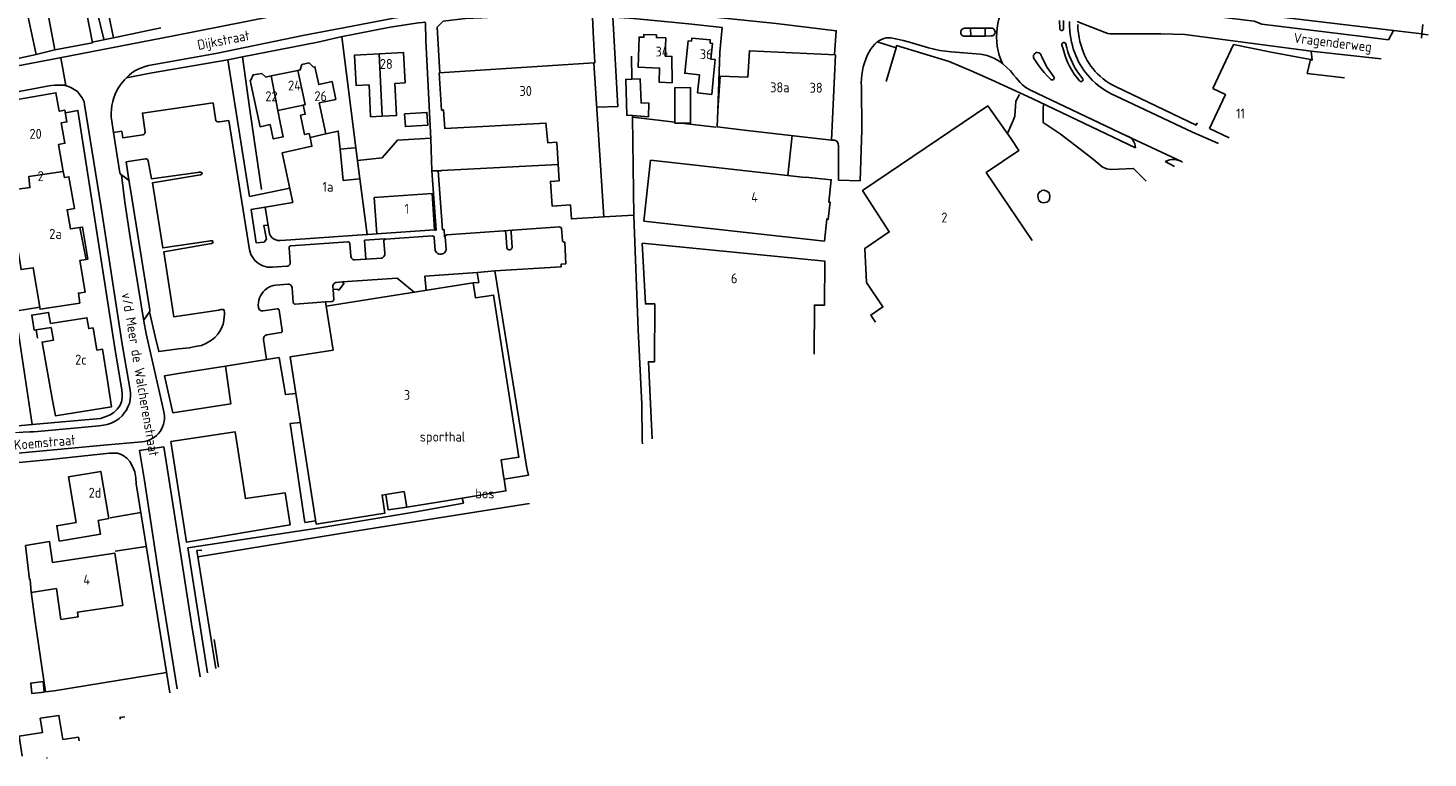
# Model space of a CAD drawing. Header units: metres. Extents: x 226218 to 240385, y 439369 to 449677.
# Tile 258 of 353: x 236286 to 236638, y 444806 to 444989. Entities that reach past the tile are written whole.
import ezdxf

# ---------------------------------------------------------------- set-up
doc = ezdxf.new("R2010")
doc.units = ezdxf.units.M
doc.header["$MEASUREMENT"] = 0
for name, color, linetype in [('DAKRAND', 4, 'Continuous'), ('DAKRAND-BYG', 4, 'Continuous'), ('FUNKTIEAAND', 253, 'Continuous'), ('HEG', 253, 'Continuous'), ('HEK', 253, 'Continuous'), ('HOOFDGEBOUW', 4, 'Continuous'), ('HUISNUMMER', 253, 'Continuous'), ('KANTVERH', 253, 'Continuous'), ('MUUR', 253, 'Continuous'), ('OVLIJNOBJ', 253, 'Continuous'), ('RASTER', 253, 'Continuous'), ('STRAATNAAM', 253, 'Continuous'), ('TUSSENMUUR', 253, 'Continuous')]:
    doc.layers.add(name, color=color, linetype=linetype)
doc.styles.get("Standard").update_dxf_attribs({"font": 'iso.shx'})

msp = doc.modelspace()

# ---------------------------------------------------------------- linework, layer by layer
at = {"layer": 'DAKRAND'}
for p, q in [((236607.97, 444977.67), (236617.4, 444976.53)), ((236367.63, 444958.84), (236368.89, 444958.93)), ((236292.29, 444913.74), (236288.49, 444913.14)), ((236406.13, 444875.66), (236405.99, 444876.48)), ((236381.06, 444872.52), (236381.68, 444868.62))]:
    msp.add_line(p, q, dxfattribs=at)
for points in [[(236453.27, 444985.73), (236453.33, 444986.53), (236457.94, 444986.13), (236457.9, 444985.25)], [(236342.5, 444975.93), (236343.05, 444977.31), (236345.28, 444977.67), (236346.28, 444976.73)], [(236354.86, 444978.55), (236355.3, 444979.9), (236357.18, 444980.31), (236358.2, 444979.26)], [(236459.85, 444968.3), (236460.41, 444977), (236467.38, 444976.74)], [(236459.85, 444968.3), (236459.68, 444964.21), (236466.51, 444963.39)], [(236349.86, 444965.31), (236350.62, 444961.73), (236348.13, 444961.2), (236347.37, 444964.78)], [(236449.7, 444955.06), (236442.98, 444955.81), (236441.29, 444940.51), (236448.02, 444939.76)], [(236288.49, 444913.14), (236288.03, 444913.07), (236287.42, 444916.89), (236291.65, 444917.56), (236292.1, 444914.77)], [(236395.61, 444870.87), (236406.6, 444872.65), (236406.13, 444875.66)], [(236381.68, 444868.62), (236392.06, 444870.3), (236395.61, 444870.87)], [(236292.67, 444854.7), (236291.89, 444859.91), (236285.86, 444858.93), (236286.88, 444850.39)], [(236285.04, 444805.93), (236284.26, 444811.01), (236290.11, 444811.91), (236289.55, 444815.51), (236294.25, 444816.23), (236295.19, 444810.12)], [(236310.8, 444815.89), (236309.61, 444815.7), (236309.67, 444815.29)]]:
    msp.add_lwpolyline(points, dxfattribs=at)
at = {"layer": 'DAKRAND-BYG'}
for p, q in [((236438.38, 444967.04), (236442.41, 444966.74)), ((236290.27, 444824.7), (236290.57, 444822.06))]:
    msp.add_line(p, q, dxfattribs=at)
for points in [[(236438.26, 444976.21), (236436.71, 444976.15), (236436.95, 444967.15), (236438.38, 444967.04)], [(236442.41, 444966.74), (236442.55, 444970.18), (236440.58, 444970.26), (236440.34, 444976.3), (236438.26, 444976.21)], [(236452.99, 444965.18), (236453.02, 444974.07), (236449.08, 444974.08), (236449.04, 444965.19), (236452.99, 444965.18)], [(236381.11, 444967.52), (236386.73, 444967.87), (236386.94, 444964.64), (236381.32, 444964.29), (236381.11, 444967.52)], [(236290.57, 444822.06), (236287.46, 444821.7), (236287.16, 444824.34), (236290.27, 444824.7)]]:
    msp.add_lwpolyline(points, dxfattribs=at)
at = {"layer": 'HEG'}
for p, q in [((236459.85, 444968.3), (236460.39, 444983.01)), ((236345.19, 444948.43), (236342.23, 444968.48)), ((236450.63, 444965.18), (236459.32, 444964.11)), ((236293.06, 444822.4), (236321.27, 444827.04))]:
    msp.add_line(p, q, dxfattribs=at)
msp.add_lwpolyline([(236438.38, 444966.69), (236438.46, 444966.69), (236449.04, 444965.38)], dxfattribs=at)
at = {"layer": 'HEK'}
msp.add_line((236342.23, 444968.48), (236340.37, 444981.79), dxfattribs=at)
at = {"layer": 'HOOFDGEBOUW'}
for p, q in [((236302.65, 444985.35), (236300.36, 444997.39)), ((236459.23, 444981.13), (236458.79, 444976.93)), ((236354.32, 444978.43), (236347.62, 444977.02)), ((236354.86, 444978.55), (236354.32, 444978.43)), ((236347.62, 444977.02), (236346.28, 444976.73)), ((236378.71, 444975.16), (236381.28, 444975.29)), ((236359.67, 444970.24), (236363.87, 444971.13)), ((236587.48, 444972.39), (236583.42, 444963.78)), ((236584.3, 444973.89), (236587.48, 444972.39)), ((236349.29, 444968.32), (236355.65, 444969.67)), ((236349.86, 444965.31), (236349.29, 444968.32)), ((236361.33, 444962.44), (236359.67, 444970.24)), ((236588.39, 444961.44), (236583.42, 444963.78)), ((236367.63, 444958.84), (236364.91, 444958.65)), ((236369.92, 444951.11), (236368.89, 444958.93)), ((236371.76, 444937.17), (236369.92, 444951.11)), ((236352.57, 444935.82), (236369.17, 444936.99)), ((236371.76, 444937.17), (236369.17, 444936.99)), ((236376.45, 444871.78), (236381.06, 444872.52)), ((236304.1, 444865.26), (236306.76, 444865.71)), ((236291.29, 444805.55), (236291.19, 444805.53)), ((236291.19, 444805.53), (236291.19, 444805.5))]:
    msp.add_line(p, q, dxfattribs=at)
for points in [[(236290.21, 444999.57), (236293.24, 444983.57), (236302.65, 444985.35)], [(236310.74, 444997.29), (236310.64, 444997.77), (236305.89, 444996.77), (236308, 444986.65), (236319.9, 444989.13)], [(236275.14, 444988.28), (236276.92, 444979.92), (236288.51, 444982.4), (236286.24, 444993)], [(236448.38, 444975.32), (236445.14, 444975.44), (236445.22, 444979.02), (236439.87, 444979.22), (236440.06, 444986.81), (236441.27, 444986.76), (236441.29, 444987.48), (236444.43, 444987.36), (236444.41, 444986.68), (236446.78, 444986.59), (236446.66, 444982.01), (236448.34, 444981.94), (236448.38, 444975.32)], [(236455.25, 444977.31), (236451.53, 444977.7), (236452.38, 444985.83), (236453.27, 444985.73)], [(236457.9, 444985.25), (236458.56, 444985.18), (236458.14, 444981.24), (236459.23, 444981.13)], [(236584.3, 444973.89), (236589.5, 444984.9), (236598.97, 444983.03), (236608.84, 444981.17), (236607.97, 444977.67)], [(236374.72, 444982.61), (236368.54, 444982.29), (236368.93, 444974.66), (236372.19, 444974.82)], [(236381.28, 444975.29), (236380.89, 444982.92), (236374.72, 444982.61)], [(236489.44, 444982.36), (236488.45, 444960.87), (236466.51, 444963.39)], [(236467.38, 444976.74), (236467.81, 444983.37), (236489.44, 444982.36)], [(236363.87, 444971.13), (236362.93, 444975.59), (236359.54, 444974.87), (236358.59, 444979.34), (236358.2, 444979.26)], [(236431.21, 444941.58), (236428.7, 444980.32), (236389.83, 444977.8), (236390.43, 444968.43), (236390.95, 444968.46), (236391.25, 444963.79), (236416.67, 444965.17), (236417.16, 444960.2), (236419.36, 444960.34), (236419.99, 444950.66), (236417.79, 444950.52), (236418.19, 444944.29), (236422.82, 444944.59), (236423.05, 444941.05), (236431.21, 444941.58)], [(236342.5, 444975.93), (236342.33, 444975.89), (236344.8, 444964.23), (236347.37, 444964.78)], [(236372.19, 444974.82), (236372.6, 444966.77), (236375.51, 444966.92)], [(236375.51, 444966.92), (236379.12, 444967.1), (236378.71, 444975.16)], [(236458.79, 444976.93), (236458.32, 444972.4), (236454.77, 444972.77), (236455.25, 444977.31)], [(236277.99, 444970.06), (236293.5, 444972.79), (236294.32, 444968.15), (236295.76, 444968.4), (236296.27, 444965.48), (236294.83, 444965.23), (236295.73, 444960.1), (236294.15, 444959.82), (236295.35, 444952.98)], [(236355.65, 444969.67), (236356.14, 444967.38), (236354.95, 444967.13), (236355.99, 444962.27), (236357.17, 444962.52), (236357.38, 444961.52)], [(236499.48, 444915.08), (236498.31, 444916.89), (236501.34, 444918.94), (236497.21, 444925.06), (236496.85, 444933.67), (236502.95, 444937.79), (236496.23, 444948.21), (236496.52, 444948.4), (236527.7, 444969.47), (236533.56, 444961.23), (236535.54, 444958.29), (236527.33, 444952.74), (236538.88, 444935.65)], [(236357.38, 444961.52), (236357.85, 444959.33), (236350.36, 444957.73), (236353.03, 444945.23), (236346.08, 444944.04), (236347.18, 444937.33), (236347.44, 444936.81), (236347.79, 444936.39), (236348.22, 444936.02), (236348.73, 444935.78), (236349.26, 444935.65), (236349.84, 444935.63), (236352.57, 444935.82)], [(236364.91, 444958.65), (236364.45, 444963.16), (236361.33, 444962.44)], [(236295.35, 444952.98), (236295.62, 444951.46), (236296.77, 444951.66), (236298.17, 444943.72), (236296.29, 444943.38), (236297.14, 444938.56), (236299.53, 444938.92)], [(236449.7, 444955.06), (236481.92, 444951.51), (236481.93, 444951.61), (236488.36, 444950.9), (236487.74, 444945.29), (236488.07, 444945.25), (236487.6, 444940.97), (236487.26, 444941.01), (236486.65, 444935.5), (236448.02, 444939.76)], [(236289.5, 444918.37), (236287.81, 444928.81), (236284.74, 444928.34), (236281.52, 444948.22)], [(236373.49, 444946.43), (236388.02, 444947.49), (236388.68, 444938.35), (236374.15, 444937.29), (236373.49, 444946.43)], [(236299.53, 444938.92), (236300.21, 444939.03), (236301.52, 444930.95), (236301.09, 444930.89)], [(236443.38, 444885.74), (236442.4, 444905.15), (236443.91, 444905.14), (236444.01, 444919.69), (236441.65, 444919.71), (236440.86, 444934.94), (236486.73, 444930.47), (236486.65, 444919.38), (236484.15, 444919.4), (236484.06, 444907.02)], [(236301.09, 444930.89), (236299.52, 444930.65), (236300.81, 444922.67), (236299.13, 444922.41), (236299.54, 444919.89)], [(236405.99, 444876.48), (236405.37, 444880.48), (236409.87, 444881.19), (236403.49, 444921.91), (236398.98, 444921.2), (236398.39, 444924.99), (236361.42, 444919.11), (236363.15, 444908.1), (236352.35, 444906.38), (236358.94, 444864.34), (236376.19, 444867.08), (236375.48, 444871.63), (236376.45, 444871.78)], [(236299.54, 444919.89), (236299.54, 444919.89), (236289.5, 444918.35), (236289.5, 444918.37)], [(236306.45, 444900.42), (236305.19, 444908.32), (236303.81, 444908.1), (236302.81, 444913.65), (236301.76, 444913.48), (236301.27, 444916.23), (236292.1, 444914.77)], [(236292.29, 444913.74), (236292.86, 444910.54), (236290.01, 444910.09), (236292.57, 444895.89)], [(236292.57, 444895.89), (236293.35, 444891.59), (236307.5, 444893.85), (236306.45, 444900.42)], [(236306.76, 444865.71), (236304.77, 444877.57), (236296.68, 444876.22), (236298.6, 444864.73)], [(236298.6, 444864.73), (236293.7, 444863.91), (236294.34, 444860.06), (236304.68, 444861.79), (236304.1, 444865.26)], [(236286.88, 444850.39), (236286.98, 444850.4), (236287.29, 444847.15), (236293.6, 444848.1), (236294.76, 444840.37), (236299.11, 444841.02), (236298.94, 444842.18), (236310.27, 444843.89), (236308.28, 444857.05), (236292.67, 444854.7)], [(236299.29, 444809.79), (236299.13, 444810.73), (236295.19, 444810.12)]]:
    msp.add_lwpolyline(points, dxfattribs=at)
at = {"layer": 'KANTVERH'}
for p, q in [((236347.65, 444991.95), (236322.64, 444987.01)), ((236545.73, 444990.97), (236545.79, 444988.93)), ((236629.72, 444988.46), (236636.81, 444987.59)), ((236322.64, 444987.01), (236292.33, 444981.15)), ((236302.6, 444985.54), (236308, 444986.65)), ((236503.36, 444986.63), (236503.28, 444986.62)), ((236512.83, 444984.08), (236508.01, 444985.5)), ((236523.45, 444987.02), (236521.93, 444987.01)), ((236527.09, 444987.04), (236523.45, 444987.02)), ((236546.37, 444984.79), (236546.64, 444983.81)), ((236547.61, 444984.08), (236547.34, 444985.05)), ((236567.2, 444987.61), (236559.8, 444987.61)), ((236636.81, 444987.54), (236636.71, 444986.5)), ((236292.33, 444981.15), (236264.77, 444975.97)), ((236288.51, 444982.4), (236293.24, 444983.57)), ((236294.73, 444981.61), (236296.01, 444974.58)), ((236336.74, 444981.07), (236317.15, 444977.74)), ((236502.17, 444975.62), (236504.65, 444984.09)), ((236525.89, 444982.53), (236518.54, 444983.09)), ((236539.31, 444981.45), (236539.73, 444980.79)), ((236541.4, 444981.63), (236541.09, 444982.34)), ((236626.62, 444981.29), (236609.02, 444983.25)), ((236317.15, 444977.74), (236311.19, 444976.56)), ((236531.41, 444980.13), (236531.58, 444980.01)), ((236534.21, 444977.33), (236534.84, 444976.57)), ((236550.15, 444976.56), (236550.78, 444975.77)), ((236551.55, 444976.42), (236551.11, 444976.96)), ((236538.42, 444973.47), (236562.59, 444961.97)), ((236564.82, 444958.98), (236538.88, 444971.34)), ((236307.97, 444962.77), (236307.51, 444965.67)), ((236336.92, 444965.82), (236342.15, 444933.3)), ((236309.57, 444952.66), (236307.97, 444962.77)), ((236478.52, 444962.01), (236477.42, 444952.01)), ((236387.98, 444953.13), (236389.08, 444938.22)), ((236387.98, 444953.13), (236390.39, 444953.13)), ((236389.55, 444953.13), (236390.63, 444938.34)), ((236574.67, 444954.29), (236572.3, 444955.47)), ((236309.96, 444952.16), (236309.81, 444952.27)), ((236311.67, 444950.93), (236309.96, 444952.16)), ((236310.79, 444945.29), (236309.96, 444952.16)), ((236311.94, 444950.32), (236311.91, 444950.55)), ((236312.26, 444948.48), (236311.94, 444950.32)), ((236490.18, 444950.84), (236495.64, 444950.65)), ((236312.26, 444948.48), (236317.13, 444918.15)), ((236342.13, 444946.72), (236352.27, 444948.77)), ((236346.08, 444944.04), (236342.52, 444943.43)), ((236352.52, 444934.34), (236366.89, 444935.33)), ((236371.39, 444930.94), (236371.04, 444935.75)), ((236374.15, 444937.29), (236371.77, 444937.14)), ((236376.14, 444932.34), (236375.91, 444935.47)), ((236376.32, 444935.96), (236388.18, 444936.82)), ((236388.6, 444936.36), (236388.83, 444933.15)), ((236391.04, 444938.37), (236390.63, 444938.34)), ((236391.56, 444933.37), (236391.33, 444936.59)), ((236406.11, 444938.07), (236408.3, 444938.23)), ((236420.79, 444935.65), (236420.61, 444938.67)), ((236352.4, 444930.26), (236352.13, 444933.8)), ((236367.34, 444934.92), (236367.62, 444931.72)), ((236347.91, 444928.93), (236351.49, 444929.18)), ((236403.78, 444928), (236399.36, 444927.59)), ((236348.77, 444924.41), (236351.79, 444924.65)), ((236352.88, 444923.74), (236353.14, 444920.08)), ((236363.1, 444923.99), (236363.15, 444923.33)), ((236349.08, 444918.5), (236345.57, 444917.93)), ((236350.38, 444912.97), (236349.61, 444918.12)), ((236362.93, 444920.3), (236361.21, 444920.19)), ((236315.68, 444915.79), (236317.03, 444917.72)), ((236346.46, 444905.74), (236345.67, 444910.74)), ((236346.5, 444911.91), (236350.05, 444912.47)), ((236324.82, 444902.28), (236336.09, 444904.08)), ((236336.09, 444904.08), (236346.46, 444905.74)), ((236346.46, 444905.74), (236349.6, 444906.24)), ((236265.04, 444880.43), (236305.51, 444884.2)), ((236305.51, 444884.2), (236315.1, 444885.01)), ((236307.12, 444865.91), (236314.83, 444867.21)), ((236308.4, 444857.49), (236316.21, 444858.71)), ((236326.61, 444858.35), (236331.56, 444826.89)), ((236329.71, 444825.91), (236327.56, 444839.25))]:
    msp.add_line(p, q, dxfattribs=at)
for points in [[(236533.68, 444997.34), (236532.98, 444996.43), (236532.35, 444995.48), (236531.79, 444994.48), (236531.29, 444993.45), (236530.87, 444992.39), (236530.53, 444991.3), (236530.26, 444990.18), (236530.07, 444989.06), (236529.96, 444987.92), (236529.93, 444986.78), (236529.98, 444985.63), (236530.11, 444984.5), (236530.32, 444983.37), (236530.61, 444982.27), (236530.97, 444981.18), (236531.41, 444980.13)], [(236355.99, 444987.28), (236367.92, 444989.53), (236378.46, 444991.58), (236383.93, 444992.41), (236389.1, 444993.04), (236394.37, 444993.47), (236400.48, 444993.9), (236405.45, 444994.18), (236411.02, 444994.36), (236415.89, 444994.35), (236421, 444994.38), (236425.72, 444994.37), (236430.24, 444994.25), (236435.36, 444994.09), (236441.12, 444993.57), (236446.89, 444993.01), (236453.69, 444992.34), (236459.01, 444991.78), (236474.5, 444990.19), (236489.65, 444988.4), (236489.17, 444982.38)], [(236428.7, 444980.32), (236428.91, 444980.35), (236428.51, 444988.07), (236428.34, 444991.86), (236427.43, 444991.93), (236425.78, 444992.03), (236422.93, 444992.08), (236420, 444992.11), (236416.56, 444992.11), (236413.57, 444992.05), (236409.78, 444991.93), (236406.9, 444991.9), (236403.46, 444991.78), (236400.58, 444991.63), (236396.44, 444991.43), (236390.83, 444990.83), (236389.32, 444989.26), (236390.02, 444977.82)], [(236429.42, 444969.19), (236434.69, 444969.34), (236433.45, 444991.82), (236434.94, 444991.74), (236437.7, 444991.52), (236445.65, 444990.83), (236453.37, 444990.06), (236460.97, 444989.2)], [(236586.14, 444993.24), (236586.39, 444991.84), (236594.71, 444990.84), (236596.63, 444990.07), (236621.27, 444987.03), (236628.41, 444986.1), (236629.72, 444988.46), (236629.48, 444988.29)], [(236594.1, 444994.52), (236594.49, 444992.65), (236608.6, 444990.96), (236629.72, 444988.46)], [(236384.63, 444990.35), (236377.54, 444989.27), (236365.07, 444986.82), (236359.36, 444985.55), (236340.37, 444981.79)], [(236387.98, 444953.13), (236387.72, 444961.17), (236386.44, 444985.96), (236386.39, 444990.34), (236386.27, 444990.49), (236386.04, 444990.52), (236385.6, 444990.49), (236384.63, 444990.35)], [(236521.93, 444987.01), (236521.67, 444987.04), (236521.43, 444987.14), (236521.22, 444987.29), (236521.06, 444987.49), (236520.96, 444987.73), (236520.92, 444987.99), (236520.95, 444988.25), (236521.05, 444988.49), (236521.2, 444988.7), (236521.41, 444988.86), (236521.65, 444988.97), (236521.9, 444989)], [(236521.9, 444989), (236523.36, 444989.02), (236523.45, 444987.02)], [(236528.56, 444989.04), (236527.07, 444989.01), (236523.36, 444989.02)], [(236527.07, 444989.01), (236527.09, 444987.04), (236528.6, 444987.07)], [(236528.6, 444987.07), (236528.85, 444987.11), (236529.09, 444987.21), (236529.29, 444987.37), (236529.44, 444987.58), (236529.54, 444987.82), (236529.57, 444988.08), (236529.53, 444988.33), (236529.42, 444988.57), (236529.26, 444988.77), (236529.05, 444988.92), (236528.81, 444989.01), (236528.56, 444989.04)], [(236545.79, 444988.93), (236545.83, 444988.74), (236545.94, 444988.59), (236546.1, 444988.48), (236546.29, 444988.45), (236546.48, 444988.5), (236546.64, 444988.61), (236546.74, 444988.78), (236546.76, 444988.97)], [(236546.76, 444988.97), (236546.72, 444989.99), (236546.71, 444990.96)], [(236548.34, 444988.37), (236548.26, 444989.55), (236548.25, 444990.72)], [(236548.78, 444985.55), (236548.6, 444986.49), (236548.45, 444987.42), (236548.34, 444988.37)], [(236557.24, 444987.92), (236550.33, 444990.65), (236550.32, 444990.81)], [(236550.32, 444990), (236550.37, 444988.9), (236550.48, 444987.81), (236550.65, 444986.72), (236550.89, 444985.65)], [(236355.99, 444987.28), (236333.7, 444982.69), (236316.79, 444979.63)], [(236499.94, 444985.59), (236499.34, 444984.99), (236498.78, 444984.34), (236498.28, 444983.65), (236497.83, 444982.93), (236497.44, 444982.17)], [(236501.63, 444986.44), (236501.03, 444986.23), (236500.47, 444985.94), (236499.94, 444985.59)], [(236523.57, 444978.33), (236518.04, 444980.69), (236504.8, 444984.68), (236504.65, 444984.09), (236499.94, 444985.59)], [(236503.28, 444986.62), (236502.72, 444986.63), (236502.17, 444986.57), (236501.63, 444986.44)], [(236508.01, 444985.5), (236506.48, 444985.93), (236504.93, 444986.31), (236503.36, 444986.63)], [(236547.34, 444985.05), (236547.26, 444985.23), (236547.11, 444985.36), (236546.92, 444985.42), (236546.73, 444985.41), (236546.55, 444985.32), (236546.42, 444985.17), (236546.36, 444984.99), (236546.37, 444984.79)], [(236549.5, 444983.04), (236549.22, 444983.87), (236548.98, 444984.71), (236548.78, 444985.55)], [(236550.89, 444985.65), (236551.15, 444984.72), (236551.45, 444983.81), (236551.77, 444982.9)], [(236559.8, 444987.61), (236559.15, 444987.58), (236558.5, 444987.62), (236557.86, 444987.73), (236557.24, 444987.92)], [(236567.2, 444987.61), (236571.23, 444987.6), (236577.29, 444987.43)], [(236608.84, 444981.17), (236609.26, 444981.02), (236609.02, 444983.25), (236577.29, 444987.43)], [(236636.81, 444987.59), (236637.07, 444987.56), (236638.37, 444987.36)], [(236340.37, 444981.79), (236336.74, 444981.07), (236342.13, 444946.72)], [(236497.44, 444982.17), (236497.05, 444981.23), (236496.71, 444980.28), (236496.43, 444979.3), (236496.21, 444978.31), (236496.06, 444977.31), (236495.96, 444976.3), (236495.93, 444975.29), (236495.96, 444974.27)], [(236518.54, 444983.09), (236517.1, 444983.24), (236515.66, 444983.46), (236514.24, 444983.74), (236512.83, 444984.08)], [(236531.41, 444980.13), (236530.71, 444980.64), (236529.97, 444981.11), (236529.2, 444981.52), (236528.41, 444981.86), (236527.58, 444982.15), (236526.74, 444982.37), (236525.89, 444982.53)], [(236541.09, 444982.34), (236540.94, 444982.56), (236540.74, 444982.74), (236540.51, 444982.85), (236540.25, 444982.91), (236539.99, 444982.89), (236539.74, 444982.8), (236539.53, 444982.65), (236539.36, 444982.45), (236539.24, 444982.22), (236539.2, 444981.96), (236539.22, 444981.7), (236539.31, 444981.45)], [(236542.67, 444979.19), (236542.01, 444980.39), (236541.4, 444981.63)], [(236546.64, 444983.81), (236546.96, 444982.7), (236547.34, 444981.6), (236547.78, 444980.53), (236548.29, 444979.49), (236548.85, 444978.48), (236549.47, 444977.5), (236550.15, 444976.56)], [(236548.98, 444980.32), (236548.56, 444981.23), (236548.19, 444982.16), (236547.87, 444983.12), (236547.61, 444984.08)], [(236550.56, 444980.57), (236550.17, 444981.38), (236549.82, 444982.2), (236549.5, 444983.04)], [(236551.77, 444982.9), (236552.06, 444982.22), (236552.39, 444981.55), (236552.74, 444980.9)], [(236311.19, 444976.56), (236311.86, 444977.2), (236312.59, 444977.77), (236313.36, 444978.28), (236314.17, 444978.72), (236315.02, 444979.1), (236315.89, 444979.4), (236316.79, 444979.63)], [(236538.88, 444971.34), (236533.8, 444973.71), (236528.69, 444976.04), (236523.57, 444978.33)], [(236531.58, 444980.01), (236532.52, 444979.17), (236533.39, 444978.27), (236534.21, 444977.33)], [(236539.73, 444980.79), (236540.4, 444979.78), (236541.12, 444978.82), (236541.89, 444977.89), (236542.71, 444976.99), (236543.57, 444976.15)], [(236544.29, 444976.78), (236543.45, 444977.96), (236542.67, 444979.19)], [(236551.11, 444976.96), (236550.51, 444977.75), (236549.95, 444978.58), (236549.44, 444979.44), (236548.98, 444980.32)], [(236551.78, 444978.55), (236551.34, 444979.2), (236550.93, 444979.88), (236550.56, 444980.57)], [(236553.42, 444976.55), (236552.84, 444977.19), (236552.29, 444977.86), (236551.78, 444978.55)], [(236552.74, 444980.9), (236553.18, 444980.19), (236553.66, 444979.5), (236554.17, 444978.84)], [(236554.17, 444978.84), (236554.73, 444978.18), (236555.32, 444977.56), (236555.94, 444976.96)], [(236185.55, 444954.47), (236291.75, 444974.53), (236292.4, 444974.64), (236293.19, 444974.69), (236293.89, 444974.74), (236294.72, 444974.74), (236295.54, 444974.7), (236296.36, 444974.49), (236297.24, 444974.13), (236298.05, 444973.65), (236298.9, 444973.09), (236299.54, 444972.29), (236300.09, 444971.49), (236300.55, 444970.52), (236300.7, 444969.84), (236304.85, 444943.93), (236310.11, 444909.56), (236312.04, 444898.5), (236312.2, 444897.35)], [(236307.51, 444965.67), (236307.4, 444966.65), (236307.37, 444967.64), (236307.42, 444968.63), (236307.55, 444969.61), (236307.76, 444970.58), (236308.04, 444971.53), (236308.4, 444972.45), (236308.84, 444973.34), (236309.34, 444974.19), (236309.91, 444975)], [(236309.91, 444975), (236310.3, 444975.55), (236310.73, 444976.07), (236311.19, 444976.56)], [(236495.96, 444974.27), (236496.07, 444963.44), (236495.64, 444950.65)], [(236534.84, 444976.57), (236535.33, 444975.94), (236535.86, 444975.34), (236536.44, 444974.8), (236537.06, 444974.3), (236537.73, 444973.86), (236538.42, 444973.47)], [(236543.57, 444976.15), (236543.71, 444976.05), (236543.89, 444976.01), (236544.06, 444976.04), (236544.22, 444976.13), (236544.33, 444976.27), (236544.38, 444976.44), (236544.37, 444976.62), (236544.29, 444976.78)], [(236550.78, 444975.77), (236550.93, 444975.66), (236551.12, 444975.61), (236551.31, 444975.63), (236551.48, 444975.72), (236551.6, 444975.87), (236551.66, 444976.06), (236551.64, 444976.25), (236551.55, 444976.42)], [(236555.5, 444974.63), (236554.78, 444975.24), (236554.08, 444975.88), (236553.42, 444976.55)], [(236559.81, 444972.03), (236558.89, 444972.46), (236558, 444972.93), (236557.14, 444973.45), (236556.31, 444974.02), (236555.5, 444974.63)], [(236555.94, 444976.96), (236556.68, 444976.33), (236557.46, 444975.74), (236558.27, 444975.21), (236559.12, 444974.72), (236559.99, 444974.28)], [(236559.99, 444974.28), (236580.06, 444964.67), (236580.33, 444965.24)], [(236532.64, 444962.52), (236534.14, 444965.82), (236534.52, 444966.91), (236534.8, 444970.67), (236535.71, 444972.34)], [(236585.74, 444960.06), (236579.15, 444962.85), (236559.81, 444972.03)], [(236287.55, 444889.34), (236304.72, 444890.87), (236305.87, 444891.27), (236307.11, 444891.82), (236308.02, 444892.43), (236308.85, 444893.24), (236309.53, 444894.09), (236309.98, 444895.11), (236310.11, 444895.99), (236310.11, 444896.93), (236310.04, 444898.08), (236308.42, 444908.1), (236305.97, 444923.72), (236298.99, 444968.37), (236295.87, 444967.74)], [(236315.88, 444962.9), (236315.21, 444967.69), (236333, 444970.24), (236333.7, 444965.74)], [(236541.84, 444969.93), (236541.8, 444969.87), (236541.74, 444969.63), (236541.61, 444969.18), (236541.67, 444965.3), (236545.92, 444962.46), (236550.96, 444958.57), (236554.27, 444955.99), (236556.48, 444954.19), (236557.6, 444953.67), (236558.7, 444953.5), (236564.35, 444953.75), (236567.5, 444950.56)], [(236333.7, 444965.74), (236333.93, 444965.53), (236334.25, 444965.47), (236334.58, 444965.5), (236336.92, 444965.82)], [(236307.97, 444962.77), (236310.05, 444963.11), (236310.32, 444961.45), (236315.37, 444962.22)], [(236315.37, 444962.22), (236315.55, 444962.28), (236315.7, 444962.39), (236315.81, 444962.54), (236315.87, 444962.71), (236315.88, 444962.9)], [(236490.18, 444950.84), (236490.2, 444958.12), (236490.18, 444958.67), (236490.18, 444959.38), (236490.07, 444960.04), (236489.75, 444960.61), (236489.17, 444960.9), (236488.45, 444960.87)], [(236562.59, 444961.97), (236576.39, 444955.47), (236576.68, 444955.34)], [(236562.59, 444961.97), (236563.06, 444961.79), (236563.49, 444961.53), (236563.87, 444961.22), (236564.2, 444960.84)], [(236564.2, 444960.84), (236564.46, 444960.42), (236564.66, 444959.96), (236564.78, 444959.48), (236564.82, 444958.98)], [(236315.97, 444956.16), (236311.18, 444955.4), (236311.94, 444950.32)], [(236315.97, 444956.16), (236316.15, 444956.16), (236316.33, 444956.11), (236316.48, 444956), (236316.59, 444955.85), (236316.65, 444955.68)], [(236330.24, 444952.59), (236330.21, 444952.64), (236330.12, 444952.7), (236330.03, 444952.79), (236329.98, 444952.82), (236329.8, 444952.85), (236329.65, 444952.85), (236329.39, 444952.8), (236329.09, 444952.77), (236317.48, 444951.17), (236316.65, 444955.68)], [(236419.73, 444954.72), (236390.39, 444953.27), (236390.39, 444953.13)], [(236572.3, 444955.47), (236572.83, 444955.71), (236573.38, 444955.89), (236573.96, 444955.98), (236574.54, 444956.01)], [(236574.54, 444956.01), (236575.03, 444955.97), (236575.5, 444955.86), (236575.96, 444955.7), (236576.39, 444955.47)], [(236309.81, 444952.27), (236309.7, 444952.38), (236309.61, 444952.51), (236309.57, 444952.66)], [(236311.91, 444950.55), (236311.86, 444950.7), (236311.78, 444950.83), (236311.67, 444950.93)], [(236330.24, 444952.59), (236330.24, 444952.5), (236330.21, 444952.41), (236330.12, 444952.32), (236330, 444952.23), (236329.79, 444952.12), (236317.77, 444950.17), (236320.36, 444933.76), (236331.88, 444935.48), (236332.29, 444935.56), (236332.56, 444935.56), (236332.7, 444935.53), (236332.85, 444935.53), (236332.97, 444935.41), (236333, 444935.29), (236332.97, 444935.15), (236332.94, 444935.06), (236332.76, 444934.97), (236332.58, 444934.91), (236320.61, 444932.76), (236323.11, 444916.47), (236334.44, 444918.13), (236334.94, 444918.27), (236335.29, 444918.3), (236335.52, 444918.27), (236335.73, 444918.18), (236335.81, 444917.94), (236335.84, 444917.62), (236335.84, 444917.06), (236335.8, 444916.47), (236335.73, 444915.51), (236335.55, 444914.6)], [(236541.18, 444948.06), (236540.77, 444947.88), (236540.39, 444947.4), (236540.3, 444946.85), (236540.37, 444946.4), (236540.58, 444945.73), (236541.06, 444945.29), (236541.75, 444945.15), (236542.57, 444945.25), (236543.04, 444945.62), (236543.27, 444946.06), (236543.32, 444946.76), (236543.12, 444947.63), (236542.54, 444948.07), (236541.8, 444948.32), (236541.24, 444948.25)], [(236310.79, 444945.29), (236312.18, 444936.38), (236315.58, 444915.34)], [(236342.53, 444943.36), (236343.84, 444935.06), (236345.82, 444935.22), (236346.38, 444935.96), (236345.74, 444939.38), (236346.82, 444939.52)], [(236420.09, 444939.04), (236408.3, 444938.23), (236408.18, 444938.2), (236408.08, 444938.15), (236408.01, 444938.08), (236407.95, 444937.96), (236407.92, 444937.87), (236407.91, 444937.75), (236408.15, 444933.91)], [(236420.61, 444938.67), (236420.53, 444938.83), (236420.42, 444938.95), (236420.26, 444939.02), (236420.09, 444939.04)], [(236367.34, 444934.92), (236367.29, 444935.08), (236367.19, 444935.21), (236367.05, 444935.3), (236366.89, 444935.33)], [(236376.32, 444935.96), (236376.08, 444936.04), (236371.04, 444935.75)], [(236376.32, 444935.96), (236376.15, 444935.91), (236376.02, 444935.8), (236375.93, 444935.65), (236375.91, 444935.47)], [(236388.6, 444936.36), (236388.57, 444936.52), (236388.48, 444936.67), (236388.35, 444936.77), (236388.18, 444936.82)], [(236389.08, 444938.22), (236388.75, 444938.2), (236388.68, 444938.35)], [(236391.34, 444936.78), (236391.33, 444936.59), (236391.17, 444936.57), (236391.04, 444938.37)], [(236391.72, 444937.05), (236391.56, 444937.01), (236391.43, 444936.92), (236391.34, 444936.78)], [(236406.8, 444933.86), (236406.54, 444937.66), (236406.51, 444937.77), (236406.46, 444937.85), (236406.39, 444937.94), (236406.3, 444938), (236406.21, 444938.04), (236406.11, 444938.07), (236391.72, 444937.05)], [(236420.79, 444935.65), (236420.86, 444935.46), (236421, 444935.31), (236421.19, 444935.22), (236421.39, 444935.21)], [(236342.15, 444933.3), (236342.3, 444932.71), (236342.52, 444932.14), (236342.79, 444931.6), (236343.13, 444931.09), (236343.52, 444930.62), (236343.96, 444930.2), (236344.44, 444929.83), (236344.96, 444929.52), (236345.52, 444929.27), (236346.1, 444929.09), (236346.7, 444928.97), (236347.3, 444928.91), (236347.91, 444928.93)], [(236352.52, 444934.34), (236352.36, 444934.26), (236352.23, 444934.14), (236352.15, 444933.98), (236352.13, 444933.8)], [(236375.3, 444931.2), (236375.55, 444931.27), (236375.77, 444931.41), (236375.95, 444931.6), (236376.08, 444931.83), (236376.14, 444932.08), (236376.14, 444932.34)], [(236388.83, 444933.15), (236388.96, 444932.86), (236389.15, 444932.61), (236389.39, 444932.41), (236389.67, 444932.27), (236389.97, 444932.2), (236390.29, 444932.19), (236390.59, 444932.25), (236390.88, 444932.37), (236391.13, 444932.56), (236391.33, 444932.8), (236391.48, 444933.07), (236391.56, 444933.37)], [(236406.8, 444933.86), (236406.87, 444933.66), (236407, 444933.48), (236407.18, 444933.36), (236407.39, 444933.3), (236407.61, 444933.31), (236407.81, 444933.38), (236407.98, 444933.52), (236408.09, 444933.7), (236408.15, 444933.91)], [(236420.52, 444929.05), (236420.48, 444929.67), (236421.7, 444929.78), (236421.39, 444935.21)], [(236351.49, 444929.18), (236351.76, 444929.22), (236352, 444929.33), (236352.2, 444929.51), (236352.33, 444929.73), (236352.4, 444929.99), (236352.4, 444930.26)], [(236367.62, 444931.72), (236367.67, 444931.47), (236367.78, 444931.23), (236367.94, 444931.03), (236368.15, 444930.88), (236368.39, 444930.78), (236368.65, 444930.75)], [(236368.65, 444930.75), (236371.45, 444930.94), (236375.3, 444931.2)], [(236420.52, 444929.05), (236403.78, 444928), (236411.89, 444878.35)], [(236362.93, 444920.3), (236363.21, 444920.47), (236363.35, 444920.77), (236363.15, 444923.33), (236364.34, 444923.39), (236364.37, 444923.2), (236364.69, 444923.21), (236365.89, 444924.85), (236365.48, 444925.23), (236364.01, 444925.11)], [(236364.01, 444925.11), (236363.75, 444925.05), (236363.52, 444924.92), (236363.33, 444924.74), (236363.18, 444924.52), (236363.11, 444924.26), (236363.1, 444923.99)], [(236365.48, 444925.23), (236379.27, 444926.17), (236383.56, 444922.63)], [(236386.52, 444923.1), (236386.18, 444926.64), (236399.36, 444927.59), (236399.77, 444925.12), (236398.39, 444924.99)], [(236348.77, 444924.41), (236348.17, 444924.3), (236347.59, 444924.12), (236347.04, 444923.87), (236346.52, 444923.55), (236346.04, 444923.18), (236345.61, 444922.75), (236345.24, 444922.27), (236344.93, 444921.75), (236344.68, 444921.19), (236344.5, 444920.61), (236344.4, 444920.01), (236344.36, 444919.41), (236344.4, 444918.8)], [(236352.88, 444923.74), (236352.82, 444923.99), (236352.69, 444924.22), (236352.51, 444924.41), (236352.29, 444924.55), (236352.05, 444924.64), (236351.79, 444924.65)], [(236289.42, 444918.86), (236283.25, 444917.89), (236287.55, 444889.34), (236284.82, 444889.13)], [(236317.13, 444918.15), (236317.13, 444918), (236317.1, 444917.85), (236317.03, 444917.72)], [(236344.4, 444918.8), (236344.47, 444918.54), (236344.61, 444918.3), (236344.8, 444918.12), (236345.04, 444917.98), (236345.3, 444917.92), (236345.57, 444917.93)], [(236349.61, 444918.12), (236349.54, 444918.28), (236349.42, 444918.41), (236349.26, 444918.49), (236349.08, 444918.5)], [(236353.14, 444920.08), (236353.19, 444919.9), (236353.31, 444919.76), (236353.47, 444919.66), (236353.65, 444919.63)], [(236353.65, 444919.63), (236361.21, 444920.19), (236361.42, 444919.11)], [(236315.68, 444915.79), (236315.61, 444915.65), (236315.57, 444915.5), (236315.58, 444915.34)], [(236320.67, 444892.14), (236320.2, 444894.51), (236316.16, 444912.14), (236315.58, 444915.34)], [(236317.03, 444917.72), (236318.41, 444911.53), (236319.32, 444907.7), (236324.26, 444908.37)], [(236335.55, 444914.6), (236335.1, 444913.6), (236334.71, 444912.87), (236334.15, 444912.08), (236333.44, 444911.24), (236332.58, 444910.54), (236331.19, 444909.76)], [(236346.5, 444911.91), (236346.25, 444911.84), (236346.02, 444911.7), (236345.84, 444911.5), (236345.71, 444911.27), (236345.66, 444911.01), (236345.67, 444910.74)], [(236350.05, 444912.47), (236350.2, 444912.53), (236350.32, 444912.65), (236350.38, 444912.8), (236350.38, 444912.97)], [(236324.26, 444908.37), (236327.04, 444908.62), (236328.45, 444908.96), (236330.04, 444909.27), (236331.19, 444909.76)], [(236322.85, 444892.33), (236337.49, 444894.58), (236336.09, 444904.08)], [(236349.6, 444906.24), (236351.17, 444896.9), (236353.8, 444897.15)], [(236324.82, 444902.28), (236320.74, 444901.58), (236322.85, 444892.33)], [(236286.92, 444887.55), (236287.39, 444887.49), (236287.89, 444887.52), (236288.83, 444887.6), (236304.38, 444889.02), (236305.44, 444889.19), (236306.35, 444889.39), (236307.35, 444889.73), (236308.56, 444890.31), (236309.36, 444890.86), (236310.1, 444891.59), (236310.72, 444892.37), (236311.2, 444892.96), (236311.58, 444893.78), (236311.95, 444894.68), (236312.13, 444895.56), (236312.2, 444896.47), (236312.2, 444897.35)], [(236315.1, 444885.01), (236315.77, 444885.11), (236316.43, 444885.27), (236317.07, 444885.51), (236317.67, 444885.81), (236318.24, 444886.18), (236318.76, 444886.61), (236319.24, 444887.09), (236319.65, 444887.63), (236320.01, 444888.21), (236320.3, 444888.82), (236320.52, 444889.46), (236320.67, 444890.12), (236320.75, 444890.79), (236320.75, 444891.47), (236320.67, 444892.14)], [(236358.82, 444865.13), (236356.06, 444864.76), (236352.37, 444889.64), (236354.93, 444889.91)], [(236286.92, 444887.55), (236283.5, 444887.39), (236282.02, 444888.91), (236284.82, 444889.13)], [(236352.36, 444864.15), (236351.13, 444872.17), (236341.14, 444870.73), (236338.52, 444887.53), (236322.38, 444885.08), (236326.3, 444859.82), (236352.36, 444864.15)], [(236315.72, 444875.33), (236314.48, 444882.87), (236320.59, 444883.75)], [(236327.56, 444839.25), (236324.95, 444856.01), (236321.44, 444878.51), (236320.59, 444883.75)], [(236262.02, 444877.72), (236292.12, 444880.58), (236306.99, 444882.13), (236308.02, 444882.15), (236308.96, 444882.14), (236309.69, 444881.9), (236310.39, 444881.54), (236311.33, 444880.89), (236312.05, 444880.06), (236312.81, 444878.67), (236313.35, 444877.46), (236313.58, 444875.96), (236313.65, 444874.49), (236316.27, 444858.35), (236322.09, 444821.87)], [(236406.13, 444875.66), (236412.29, 444876.64), (236411.89, 444878.35)], [(236315.72, 444875.33), (236319.55, 444850.51), (236323.98, 444822.87)], [(236326.61, 444858.35), (236359.81, 444863.41), (236384.45, 444867.48), (236395.93, 444869.62), (236395.61, 444870.87)], [(236376.45, 444871.78), (236377.03, 444867.87), (236381.68, 444868.62)]]:
    msp.add_lwpolyline(points, dxfattribs=at)
at = {"layer": 'MUUR'}
for p, q in [((236636.81, 444987.59), (236637.05, 444989.94)), ((236636.81, 444987.54), (236636.81, 444987.59)), ((236288.49, 444913.14), (236288.86, 444911.06))]:
    msp.add_line(p, q, dxfattribs=at)
msp.add_lwpolyline([(236287.27, 444847.27), (236288.25, 444839.79), (236290.86, 444822.18), (236293.06, 444822.4)], dxfattribs=at)
at = {"layer": 'OVLIJNOBJ'}
msp.add_line((236365.37, 444986.88), (236368.91, 444958.93), dxfattribs=at)
for points in [[(236369.32, 444955.72), (236375.52, 444956.46), (236379.35, 444960.89), (236387.71, 444961.4)], [(236329.17, 444856.11), (236332.73, 444856.68), (236368.14, 444862.46), (236412.5, 444869.53)]]:
    msp.add_lwpolyline(points, dxfattribs=at)
at = {"layer": 'RASTER'}
for p, q in [((236300.85, 445005.53), (236305.56, 444986.29)), ((236460.39, 444983.01), (236460.97, 444989.2)), ((236438.18, 444982.03), (236438.26, 444976.21)), ((236438.38, 444967.04), (236438.38, 444966.69)), ((236431.23, 444941.59), (236438.71, 444942.05)), ((236333.26, 444835.33), (236334.32, 444828.35))]:
    msp.add_line(p, q, dxfattribs=at)
for points in [[(236438.38, 444966.69), (236438.72, 444941.88), (236439.85, 444913.18)], [(236439.85, 444913.18), (236440.78, 444894.46), (236440.88, 444885.33), (236440.96, 444884.48)], [(236333.67, 444828), (236328.93, 444857.65), (236330.19, 444857.79)]]:
    msp.add_lwpolyline(points, dxfattribs=at)
at = {"layer": 'TUSSENMUUR'}
for p, q in [((236375.51, 444966.92), (236374.72, 444982.61)), ((236347.62, 444977.02), (236349.29, 444968.32)), ((236361.33, 444962.44), (236357.38, 444961.52)), ((236299.53, 444938.92), (236301.09, 444930.89)), ((236289.5, 444918.37), (236299.54, 444919.89))]:
    msp.add_line(p, q, dxfattribs=at)
for points in [[(236355.65, 444969.67), (236356.11, 444969.81), (236354.32, 444978.43)], [(236364.91, 444958.65), (236365.71, 444950.69), (236369.92, 444951.11)], [(236281.52, 444948.22), (236286.95, 444948.95), (236286.65, 444951.7), (236295.35, 444952.98)]]:
    msp.add_lwpolyline(points, dxfattribs=at)

# ---------------------------------------------------------------- texts
at = {"layer": 'FUNKTIEAAND'}
for s, p in [('sporthal', (236384.95, 444885.07)), ('bos', (236398.9, 444870.77))]:
    msp.add_text(s, height=2.5, dxfattribs=at).set_placement(p)
at = {"layer": 'HUISNUMMER'}
for s, p in [('28', (236374.91, 444978.79)), ('34', (236444.19, 444981.91)), ('36', (236455.33, 444981.24)), ('24', (236351.84, 444973.37)), ('30', (236410, 444972)), ('38a', (236473.02, 444972.9)), ('38', (236482.93, 444972.8)), ('22', (236346.14, 444970.66)), ('26', (236358.46, 444970.69)), ('11', (236590.13, 444966.33)), ('20', (236286.84, 444961.22)), ('2', (236288.9, 444950.58)), ('1a', (236360.51, 444947.9)), ('4', (236468.25, 444945.29)), ('1', (236381.14, 444942.37)), ('2', (236516.05, 444940.17)), ('2a', (236291.81, 444936.06)), ('6', (236463.17, 444924.87)), ('2c', (236298.32, 444904.44)), ('3', (236380.94, 444895.57)), ('2d', (236301.72, 444870.96)), ('4', (236300.38, 444849.11))]:
    msp.add_text(s, height=2.5, dxfattribs=at).set_placement(p)
at = {"layer": 'STRAATNAAM'}
for s, rotation, p in [('Dijkstraat', 11.0739, (236329.32, 444983.54)), ('Vragenderweg', 353.1026, (236604.47, 444985.42)), ('v/d Meer de Walcherenstraat', 279.6695, (236309.96, 444922.28)), ('Koemstraat', 4.8779, (236283.06, 444882.98))]:
    msp.add_text(s, height=2.5, rotation=rotation, dxfattribs=at).set_placement(p)

doc.saveas('drawing.dxf')
